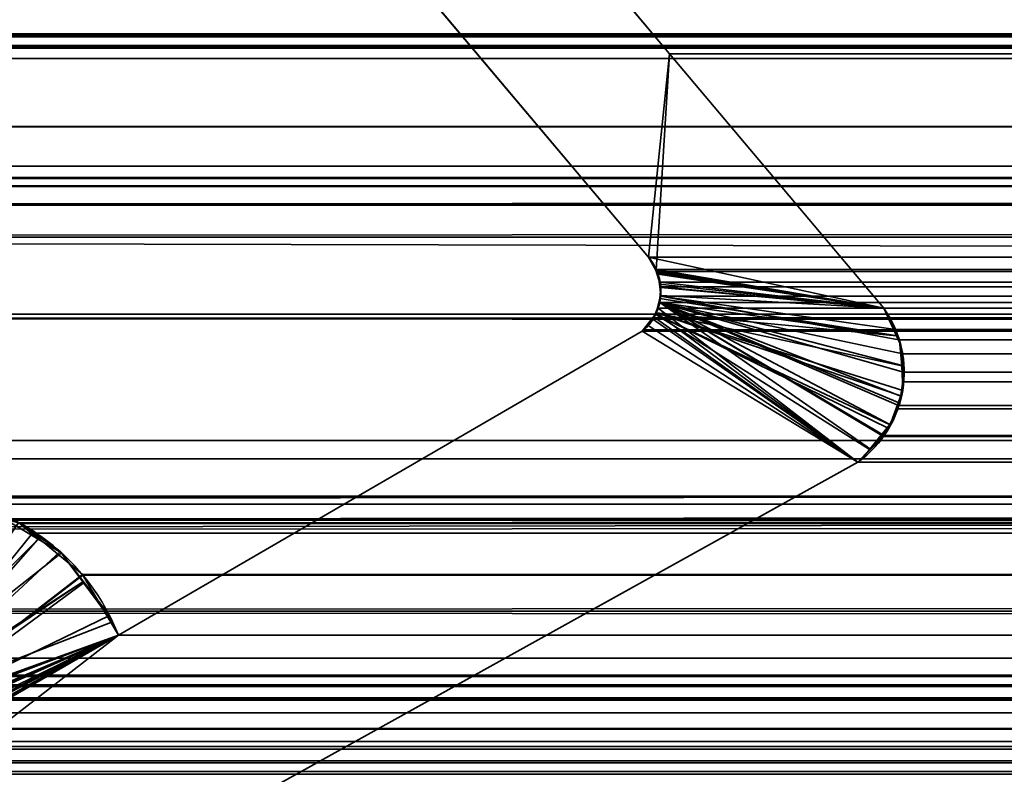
# Model space of a CAD drawing. Header units: millimetres. Extents: x -603 to 3703, y -120 to 249.
# Tile 891 of 1056: x 2499.39 to 2503.37, y -1.86 to 1.19. Entities that reach past the tile are written whole.
import ezdxf

# ---------------------------------------------------------------- set-up
doc = ezdxf.new("R2010")
doc.units = ezdxf.units.MM
doc.layers.add('151', color=7, linetype='Continuous', true_color=0xffffff)

# ---------------------------------------------------------------- blocks, each defined once
blk = doc.blocks.new('UG_SURFACE_003')
at = {"layer": '151', "color": 252, "linetype": 'Continuous', "lineweight": 35}
for points in [[(3702.5001, -30, 2213.0001), (3702.5001, 229.8, 2213.0001), (2297.4999, 229.8, 2213.0001), (2297.4999, -30, 2213.0001)], [(2447.5, -30, 2063), (2447.5, 229.8, 2063), (3552.5, 229.8, 2063), (3552.5, -30, 2063)]]:
    blk.add_3dface(points, dxfattribs=at)
blk = doc.blocks.new('UG_SURFACE_161')
at = {"layer": '151', "color": 43, "linetype": 'Continuous', "lineweight": 35}
for points in [[(2490.9999, 0, 2017), (2490.9999, -49, 2017), (3509.0001, -49, 2017), (3509.0001, 0, 2017)], [(2490.9999, 0, 2), (2530, 0, 951.5), (2556, 0, 948)], [(2556, 0, 948), (2582, 0, 951.5), (3509.0001, 0, 2), (2490.9999, 0, 2)], [(2490.9999, 0, 2), (2490.9999, 0, 2017), (2530, 0, 1186.5), (2530, 0, 951.5)], [(2490.9999, 0, 2017), (2556, 0, 1190.0001), (2530, 0, 1186.5)], [(2582, 0, 1186.5), (2556, 0, 1190.0001), (2490.9999, 0, 2017), (3509.0001, 0, 2017)], [(2490.9999, 0, 2), (3509.0001, 0, 2), (3509.0001, -2), (2490.9999, -2)]]:
    blk.add_3dface(points, dxfattribs=at)
blk = doc.blocks.new('UG_SURFACE_223')
at = {"layer": '151', "color": 7, "linetype": 'Continuous', "lineweight": 35}
for points in [[(2501.4627, 1.7131, -7), (2502.0151, 1.0529, -7), (2501.9312, 0.2303, -7), (2500.9928, 1.345, -7)], [(2502.0151, 1.0529, 2006.485), (2501.4627, 1.7131, 2007.0372), (2500.9928, 1.345, 2007.5073), (2501.9312, 0.2303, 2006.5689)], [(2501.4627, 1.7131, 2007.0372), (2502.0151, 1.0529, 2006.485), (2502.0151, 1.0529, -7), (2501.4627, 1.7131, -7)], [(2500.9928, 1.345, -7), (2501.9312, 0.2303, -7), (2501.9312, 0.2303, 2006.5689), (2500.9928, 1.345, 2007.5073)], [(2502.0151, 1.0529, -7), (2502.8808, 0.025, -7), (2501.9312, 0.2303, -7)], [(2502.0151, 1.0529, 2006.485), (2501.9312, 0.2303, 2006.5689), (2501.9615, 0.1785, 2006.5384)], [(2501.9615, 0.1785, 2006.5384), (2501.9677, 0.1679, 2006.5322), (2502.8808, 0.025, 2005.6193), (2502.0151, 1.0529, 2006.485)], [(2502.0151, 1.0529, 2006.485), (2502.8808, 0.025, 2005.6193), (2502.8808, 0.025, -7), (2502.0151, 1.0529, -7)], [(2501.9603, 0.1786, -7), (2501.9312, 0.2303, -7), (2502.8808, 0.025, -7)], [(2501.9312, 0.2303, -7), (2501.9603, 0.1786, -7), (2501.9615, 0.1785, 2006.5384)], [(2501.9615, 0.1785, 2006.5384), (2501.9312, 0.2303, 2006.5689), (2501.9312, 0.2303, -7)], [(2502.8808, 0.025, -7), (2501.9701, 0.1617, -7), (2501.9603, 0.1786, -7)], [(2501.9603, 0.1786, -7), (2501.9701, 0.1617, -7), (2501.9779, 0.1211, 2006.5222)], [(2501.9779, 0.1211, 2006.5222), (2501.9677, 0.1679, 2006.5322), (2501.9603, 0.1786, -7)], [(2501.9677, 0.1679, 2006.5322), (2501.9615, 0.1785, 2006.5384), (2501.9603, 0.1786, -7)], [(2501.9677, 0.1679, 2006.5322), (2501.9779, 0.1211, 2006.5222), (2501.9805, 0.1078, 2006.5193), (2502.8808, 0.025, 2005.6193)], [(2501.9748, 0.1212, -7), (2501.9701, 0.1617, -7), (2502.8808, 0.025, -7)], [(2501.9701, 0.1617, -7), (2501.9748, 0.1212, -7), (2501.9779, 0.1211, 2006.5222)], [(2502.8808, 0.025, -7), (2501.9803, 0.0754, -7), (2501.9748, 0.1212, -7)], [(2501.9805, 0.1078, 2006.5193), (2501.9748, 0.1212, -7), (2501.9803, 0.0754, -7)], [(2501.9805, 0.1078, 2006.5193), (2501.9779, 0.1211, 2006.5222), (2501.9748, 0.1212, -7)], [(2502.9356, -0.087, 2005.5645), (2502.8808, 0.025, 2005.6193), (2501.9805, 0.1078, 2006.5193), (2501.9772, 0.0633, 2006.5227)], [(2501.9803, 0.0754, -7), (2501.9772, 0.0633, 2006.5227), (2501.9805, 0.1078, 2006.5193)], [(2502.7764, -0.597, 2005.7235), (2502.8267, -0.545, 2005.6732), (2501.976, 0.0471, 2006.5241), (2501.9608, 0.0075, 2006.5393)], [(2501.9612, 0.0065, -7), (2501.9608, 0.0075, 2006.5393), (2501.976, 0.0471, 2006.5241)], [(2502.9325, -0.0872, -7), (2501.9612, 0.0065, -7), (2501.977, 0.0636, -7)], [(2501.976, 0.0471, 2006.5241), (2501.977, 0.0636, -7), (2501.9612, 0.0065, -7)], [(2501.976, 0.0471, 2006.5241), (2501.9772, 0.0633, 2006.5227), (2501.977, 0.0636, -7)], [(2501.9772, 0.0633, 2006.5227), (2501.976, 0.0471, 2006.5241), (2502.9356, -0.087, 2005.5645)], [(2501.976, 0.0471, 2006.5241), (2502.8267, -0.545, 2005.6732), (2502.8892, -0.4805, 2005.6109), (2502.9056, -0.445, 2005.5945)], [(2501.976, 0.0471, 2006.5241), (2502.9602, -0.2088, 2005.5399), (2502.9449, -0.106, 2005.5552), (2502.9356, -0.087, 2005.5645)], [(2501.976, 0.0471, 2006.5241), (2502.9457, -0.3584, 2005.5544), (2502.9495, -0.3303, 2005.5504)], [(2502.9056, -0.445, 2005.5945), (2502.9457, -0.3584, 2005.5544), (2501.976, 0.0471, 2006.5241)], [(2502.9495, -0.3303, 2005.5504), (2502.9635, -0.2303, 2005.5366), (2502.9602, -0.2088, 2005.5399), (2501.976, 0.0471, 2006.5241)], [(2501.977, 0.0636, -7), (2501.9803, 0.0754, -7), (2502.8808, 0.025, -7), (2502.9325, -0.0872, -7)], [(2501.9803, 0.0754, -7), (2501.977, 0.0636, -7), (2501.9772, 0.0633, 2006.5227)], [(2502.8236, -0.5457, -7), (2502.7764, -0.597, -7), (2501.9259, -0.0428, -7), (2501.9596, 0.0001, -7)], [(2501.9596, 0.0001, -7), (2501.9259, -0.0428, -7), (2501.9276, -0.0425, 2006.5725)], [(2501.9596, 0.0001, -7), (2501.9276, -0.0425, 2006.5725), (2501.9531, -0.012, 2006.547)], [(2501.9608, 0.0075, 2006.5393), (2501.9531, -0.012, 2006.547), (2502.7764, -0.597, 2005.7235)], [(2501.9531, -0.012, 2006.547), (2501.9608, 0.0075, 2006.5393), (2501.9612, 0.0065, -7)], [(2501.9531, -0.012, 2006.547), (2501.9612, 0.0065, -7), (2501.9596, 0.0001, -7)], [(2501.9596, 0.0001, -7), (2501.9612, 0.0065, -7), (2502.9492, -0.3298, -7), (2502.9063, -0.4471, -7)], [(2501.9596, 0.0001, -7), (2502.9013, -0.4612, -7), (2502.8236, -0.5457, -7)], [(2502.9063, -0.4471, -7), (2502.9013, -0.4612, -7), (2501.9596, 0.0001, -7)], [(2501.9612, 0.0065, -7), (2502.9325, -0.0872, -7), (2502.9502, -0.1253, -7), (2502.9533, -0.2084, -7)], [(2501.9612, 0.0065, -7), (2502.9573, -0.3076, -7), (2502.9492, -0.3298, -7)], [(2502.9533, -0.2084, -7), (2502.9573, -0.3076, -7), (2501.9612, 0.0065, -7)], [(2502.8808, 0.025, -7), (2502.8808, 0.025, 2005.6193), (2502.9356, -0.087, 2005.5645)], [(2502.9356, -0.087, 2005.5645), (2502.9325, -0.0872, -7), (2502.8808, 0.025, -7)], [(2502.7764, -0.597, 2005.7235), (2501.9531, -0.012, 2006.547), (2501.9276, -0.0425, 2006.5725), (2501.9057, -0.0688, 2006.5944)], [(2502.7764, -0.597, -7), (2495.3995, -4.6975, -7), (2499.7902, -1.2961, -7), (2501.9057, -0.0688, -7)], [(2501.9057, -0.0688, 2006.5944), (2499.7902, -1.2961, 2008.7097), (2495.3995, -4.6975, 2013.1006), (2502.7764, -0.597, 2005.7235)], [(2501.9057, -0.0688, -7), (2499.7902, -1.2961, -7), (2499.7902, -1.2961, 2008.7097), (2501.9057, -0.0688, 2006.5944)], [(2501.9057, -0.0688, -7), (2501.9057, -0.0688, 2006.5944), (2501.9276, -0.0425, 2006.5725)], [(2501.9276, -0.0425, 2006.5725), (2501.9259, -0.0428, -7), (2501.9057, -0.0688, -7)], [(2502.7764, -0.597, -7), (2501.9057, -0.0688, -7), (2501.9259, -0.0428, -7)], [(2502.9325, -0.0872, -7), (2502.9356, -0.087, 2005.5645), (2502.9449, -0.106, 2005.5552)], [(2502.9449, -0.106, 2005.5552), (2502.9502, -0.1253, -7), (2502.9325, -0.0872, -7)], [(2502.9449, -0.106, 2005.5552), (2502.9533, -0.2084, -7), (2502.9502, -0.1253, -7)], [(2502.9449, -0.106, 2005.5552), (2502.9602, -0.2088, 2005.5399), (2502.9533, -0.2084, -7)], [(2502.9635, -0.2303, 2005.5366), (2502.9492, -0.3298, -7), (2502.9573, -0.3076, -7)], [(2502.9635, -0.2303, 2005.5366), (2502.9495, -0.3303, 2005.5504), (2502.9492, -0.3298, -7)], [(2502.9573, -0.3076, -7), (2502.9533, -0.2084, -7), (2502.9602, -0.2088, 2005.5399)], [(2502.9573, -0.3076, -7), (2502.9602, -0.2088, 2005.5399), (2502.9635, -0.2303, 2005.5366)], [(2502.9063, -0.4471, -7), (2502.9492, -0.3298, -7), (2502.9495, -0.3303, 2005.5504)], [(2502.9495, -0.3303, 2005.5504), (2502.9457, -0.3584, 2005.5544), (2502.9063, -0.4471, -7)], [(2502.9457, -0.3584, 2005.5544), (2502.9056, -0.445, 2005.5945), (2502.9063, -0.4471, -7)], [(2502.8236, -0.5457, -7), (2502.9013, -0.4612, -7), (2502.9056, -0.445, 2005.5945)], [(2502.9056, -0.445, 2005.5945), (2502.8892, -0.4805, 2005.6109), (2502.8236, -0.5457, -7)], [(2502.9013, -0.4612, -7), (2502.9063, -0.4471, -7), (2502.9056, -0.445, 2005.5945)], [(2502.8892, -0.4805, 2005.6109), (2502.8267, -0.545, 2005.6732), (2502.8236, -0.5457, -7)], [(2502.7764, -0.597, -7), (2502.8236, -0.5457, -7), (2502.8267, -0.545, 2005.6732)], [(2502.8267, -0.545, 2005.6732), (2502.7764, -0.597, 2005.7235), (2502.7764, -0.597, -7)], [(2502.7764, -0.597, 2005.7235), (2495.3995, -4.6975, 2013.1006), (2495.3995, -4.6975, -7), (2502.7764, -0.597, -7)], [(2499.29, -0.8036, -7), (2499.4669, -0.9082, -7), (2498.8627, -1.508, -7)], [(2499.3875, -0.8407, 2009.1126), (2499.4669, -0.9082, -7), (2499.29, -0.8036, -7)], [(2498.898, -1.5535, 2009.6018), (2499.4726, -0.9008, 2009.0272), (2499.3875, -0.8407, 2009.1126)], [(2499.3875, -0.8407, 2009.1126), (2499.4726, -0.9008, 2009.0272), (2499.4669, -0.9082, -7)], [(2498.8651, -1.5112, -7), (2498.8627, -1.508, -7), (2499.4669, -0.9082, -7), (2499.5604, -0.9635, -7)], [(2499.5553, -0.9589, 2008.9447), (2499.4726, -0.9008, 2009.0272), (2498.898, -1.5535, 2009.6018), (2498.9021, -1.5635, 2009.598)], [(2499.5604, -0.9635, -7), (2499.4669, -0.9082, -7), (2499.4726, -0.9008, 2009.0272)], [(2499.5604, -0.9635, -7), (2499.4726, -0.9008, 2009.0272), (2499.5553, -0.9589, 2008.9447)], [(2499.5604, -0.9635, -7), (2499.6469, -1.0803, -7), (2498.9014, -1.5638, -7), (2498.8651, -1.5112, -7)], [(2499.6517, -1.0837, 2008.8484), (2499.5553, -0.9589, 2008.9447), (2498.9021, -1.5635, 2009.598), (2498.9238, -1.6191, 2009.5763)], [(2499.5553, -0.9589, 2008.9447), (2499.6469, -1.0803, -7), (2499.5604, -0.9635, -7)], [(2499.5553, -0.9589, 2008.9447), (2499.6517, -1.0837, 2008.8484), (2499.6469, -1.0803, -7)], [(2499.6469, -1.0803, -7), (2498.9095, -1.5754, -7), (2498.9014, -1.5638, -7)], [(2499.6469, -1.0803, -7), (2499.7668, -1.2421, -7), (2498.9095, -1.5754, -7)], [(2498.9238, -1.6191, 2009.5763), (2499.7544, -1.217, 2008.7454), (2499.6517, -1.0837, 2008.8484)], [(2499.7668, -1.2421, -7), (2499.6469, -1.0803, -7), (2499.6517, -1.0837, 2008.8484)], [(2499.7668, -1.2421, -7), (2499.6517, -1.0837, 2008.8484), (2499.7544, -1.217, 2008.7454)], [(2499.7902, -1.2961, 2008.7097), (2499.7544, -1.217, 2008.7454), (2498.9238, -1.6191, 2009.5763), (2498.924, -1.622, 2009.5761)], [(2499.7544, -1.217, 2008.7454), (2499.7902, -1.2961, -7), (2499.7668, -1.2421, -7)], [(2499.7544, -1.217, 2008.7454), (2499.7902, -1.2961, 2008.7097), (2499.7902, -1.2961, -7)], [(2498.9197, -1.623, -7), (2498.9095, -1.5754, -7), (2499.7668, -1.2421, -7), (2499.7902, -1.2961, -7)], [(2498.8174, -1.8586, -7), (2498.8632, -1.8237, -7), (2499.7902, -1.2961, -7), (2495.3995, -4.6975, -7)], [(2495.3995, -4.6975, 2013.1006), (2499.7902, -1.2961, 2008.7097), (2498.8174, -1.8586, 2009.6824)], [(2498.8682, -1.813, 2009.6316), (2498.8174, -1.8586, 2009.6824), (2499.7902, -1.2961, 2008.7097)], [(2499.7902, -1.2961, -7), (2498.8632, -1.8237, -7), (2498.8685, -1.8157, -7)], [(2499.7902, -1.2961, 2008.7097), (2498.8861, -1.7971, 2009.614), (2498.8682, -1.813, 2009.6316)], [(2498.8685, -1.8157, -7), (2498.9028, -1.763, -7), (2499.7902, -1.2961, -7)], [(2498.9045, -1.7635, 2009.5956), (2498.8861, -1.7971, 2009.614), (2499.7902, -1.2961, 2008.7097)], [(2498.9028, -1.763, -7), (2498.9142, -1.7456, -7), (2499.7902, -1.2961, -7)], [(2499.7902, -1.2961, 2008.7097), (2498.9142, -1.7456, 2009.5859), (2498.9045, -1.7635, 2009.5956)], [(2499.7902, -1.2961, -7), (2498.9142, -1.7456, -7), (2498.9257, -1.6816, -7), (2498.9288, -1.6645, -7)], [(2499.7902, -1.2961, 2008.7097), (2498.9283, -1.6826, 2009.5718), (2498.9142, -1.7456, 2009.5859)], [(2499.7902, -1.2961, -7), (2498.9288, -1.6645, -7), (2498.9197, -1.623, -7)], [(2498.924, -1.622, 2009.5761), (2498.9283, -1.6821, 2009.5718), (2498.9283, -1.6826, 2009.5718), (2499.7902, -1.2961, 2008.7097)]]:
    blk.add_3dface(points, dxfattribs=at)
blk = doc.blocks.new('UG_SURFACE_224')
at = {"layer": '151', "color": 7, "linetype": 'Continuous', "lineweight": 35}
for points in [[(3511.6694, 1.0733, 2020.1695), (2488.3251, 2.6459, 2020.175), (2488.239, 0.3112, 2020.261)], [(3511.6694, 1.0733, 2020.1695), (3511.6749, 2.6459, 2020.175), (2488.3251, 2.6459, 2020.175)], [(2492.5785, 1.7573, 2015.9214), (3507.4215, 1.7573, 2015.9214), (3506.7754, 1.0746, 2015.2755), (2493.2246, 1.0746, 2015.2755)], [(2501.9312, 0.2303, 2006.5689), (2500.9928, 1.345, 2007.5073), (2501.4627, 1.7131, 2007.0372), (2502.0151, 1.0529, 2006.485)], [(3498.5373, 1.7131, 2007.0372), (3497.9849, 1.0529, 2006.485), (2502.0151, 1.0529, 2006.485), (2501.4627, 1.7131, 2007.0372)], [(2500.9928, 1.345, 2007.5073), (2501.9312, 0.2303, 2006.5689), (3498.0688, 0.2303, 2006.5689), (3499.0072, 1.345, 2007.5073)], [(3508.0514, 1.1329, 2016.5515), (3509.5084, 0.5991, 2018.0085), (2490.4916, 0.5991, 2018.0085), (2491.9486, 1.1329, 2016.5515)], [(3508.0514, 1.1329, 2016.5515), (2491.9486, 1.1329, 2016.5515), (2491.9968, 1.1297, 2016.5033)], [(3508.0011, 1.1363, 2016.5012), (2491.9968, 1.1297, 2016.5033), (2492.0607, 1.1255, 2016.4394)], [(3508.0011, 1.1363, 2016.5012), (3508.003, 1.1361, 2016.5031), (2491.9968, 1.1297, 2016.5033)], [(2491.9968, 1.1297, 2016.5033), (3508.003, 1.1361, 2016.5031), (3508.0514, 1.1329, 2016.5515)], [(2492.0607, 1.1255, 2016.4394), (3507.9315, 1.1144, 2016.4313), (3508.0011, 1.1363, 2016.5012)], [(2492.0607, 1.1255, 2016.4394), (2492.0692, 1.1208, 2016.4309), (3507.9315, 1.1144, 2016.4313)], [(3507.8826, 1.0991, 2016.3825), (2492.0692, 1.1208, 2016.4309), (2492.1334, 1.0854, 2016.3665)], [(3507.8826, 1.0991, 2016.3825), (3507.9315, 1.1144, 2016.4313), (2492.0692, 1.1208, 2016.4309)], [(2492.1334, 1.0854, 2016.3665), (3507.8673, 1.0844, 2016.3674), (3507.8826, 1.0991, 2016.3825)], [(3507.8673, 1.0844, 2016.3674), (2492.1334, 1.0854, 2016.3665), (2492.1434, 1.08, 2016.3567)], [(2492.1434, 1.08, 2016.3567), (3507.8144, 1.0331, 2016.3143), (3507.8673, 1.0844, 2016.3674)], [(2492.1434, 1.08, 2016.3567), (2492.1856, 1.0331, 2016.3143), (3507.8144, 1.0331, 2016.3143)], [(2493.5248, 0.7572, 2014.9751), (2493.2246, 1.0746, 2015.2755), (3506.7754, 1.0746, 2015.2755)], [(2493.5248, 0.7572, 2014.9751), (3506.7754, 1.0746, 2015.2755), (3506.4752, 0.7572, 2014.9751)], [(2488.239, 0.3112, 2020.261), (3511.7145, 0.3101, 2020.2143), (3511.6694, 1.0733, 2020.1695)], [(2502.0151, 1.0529, 2006.485), (2502.8808, 0.025, 2005.6193), (2501.9624, 0.1807, 2006.5374), (2501.9312, 0.2303, 2006.5689)], [(3497.9849, 1.0529, 2006.485), (3497.1192, 0.025, 2005.6193), (2502.8808, 0.025, 2005.6193), (2502.0151, 1.0529, 2006.485)], [(3507.8144, 1.0331, 2016.3143), (2492.1856, 1.0331, 2016.3143), (2492.8894, 0.4432, 2015.6107)], [(2492.8894, 0.4432, 2015.6107), (3507.1428, 0.3426, 2015.6429), (3507.8144, 1.0331, 2016.3143)], [(3506.4752, 0.7572, 2014.9751), (3505.0907, -0.0163, 2013.5906), (2494.9093, -0.0163, 2013.5906), (2493.5248, 0.7572, 2014.9751)], [(2490.077, 0.516, 2018.4231), (3509.5084, 0.5991, 2018.0085), (3509.8991, 0.5179, 2018.3992)], [(2490.077, 0.516, 2018.4231), (2490.4916, 0.5991, 2018.0085), (3509.5084, 0.5991, 2018.0085)], [(2489.2697, -0.872, 2019.2304), (3510.6926, 0.5499, 2019.1925), (3510.6869, -0.4242, 2019.187)], [(2489.2697, -0.872, 2019.2304), (2489.3074, 0.5499, 2019.1925), (3510.6926, 0.5499, 2019.1925)], [(2489.3124, 0.5521, 2019.1877), (3510.6876, 0.5521, 2019.1877), (3510.6926, 0.5499, 2019.1925), (2489.3074, 0.5499, 2019.1925)], [(3510.6852, 0.5531, 2019.1853), (2489.3124, 0.5521, 2019.1877), (2489.3148, 0.5531, 2019.1853)], [(3510.6852, 0.5531, 2019.1853), (3510.6876, 0.5521, 2019.1877), (2489.3124, 0.5521, 2019.1877)], [(2489.3148, 0.5531, 2019.1853), (2489.3208, 0.5528, 2019.1793), (3510.6792, 0.5528, 2019.1793)], [(3510.6792, 0.5528, 2019.1793), (3510.6852, 0.5531, 2019.1853), (2489.3148, 0.5531, 2019.1853)], [(2489.3208, 0.5528, 2019.1793), (2489.3408, 0.5518, 2019.1593), (3510.6595, 0.5519, 2019.1593)], [(3510.6595, 0.5519, 2019.1593), (3510.6792, 0.5528, 2019.1793), (2489.3208, 0.5528, 2019.1793)], [(3510.607, 0.5496, 2019.1071), (3510.6595, 0.5519, 2019.1593), (2489.3408, 0.5518, 2019.1593)], [(2489.3408, 0.5518, 2019.1593), (2489.3932, 0.5493, 2019.1069), (3510.607, 0.5496, 2019.1071)], [(3509.9823, 0.5216, 2018.4824), (3510.607, 0.5496, 2019.1071), (2489.3932, 0.5493, 2019.1069)], [(2489.3932, 0.5493, 2019.1069), (2490.0184, 0.5189, 2018.4815), (3509.9823, 0.5216, 2018.4824)], [(3509.8991, 0.5179, 2018.3992), (3509.9823, 0.5216, 2018.4824), (2490.0184, 0.5189, 2018.4815)], [(3509.8991, 0.5179, 2018.3992), (2490.0184, 0.5189, 2018.4815), (2490.077, 0.516, 2018.4231)], [(3506.8426, 0.0339, 2015.3425), (2492.8894, 0.4432, 2015.6107), (2494.3078, -0.7461, 2014.1921)], [(3506.8426, 0.0339, 2015.3425), (3507.1428, 0.3426, 2015.6429), (2492.8894, 0.4432, 2015.6107)], [(3511.8573, -2.122, 2020.3571), (2488.239, 0.3112, 2020.261), (2488.1506, -2.0889, 2020.3493)], [(3511.8573, -2.122, 2020.3571), (3511.7145, 0.3101, 2020.2143), (2488.239, 0.3112, 2020.261)], [(3498.0376, 0.1807, 2006.5374), (2501.9312, 0.2303, 2006.5689), (2501.9624, 0.1807, 2006.5374)], [(3498.0376, 0.1807, 2006.5374), (3498.0688, 0.2303, 2006.5689), (2501.9312, 0.2303, 2006.5689)], [(2501.965, 0.1723, 2006.5351), (2501.9624, 0.1807, 2006.5374), (2502.8808, 0.025, 2005.6193)], [(2501.9624, 0.1807, 2006.5374), (3498.035, 0.1723, 2006.5351), (3498.0376, 0.1807, 2006.5374)], [(2501.9624, 0.1807, 2006.5374), (2501.965, 0.1723, 2006.5351), (3498.035, 0.1723, 2006.5351)], [(2502.8808, 0.025, 2005.6193), (2501.9782, 0.1294, 2006.5219), (2501.965, 0.1723, 2006.5351)], [(3498.0218, 0.1294, 2006.5219), (2501.965, 0.1723, 2006.5351), (2501.9782, 0.1294, 2006.5219)], [(3498.0218, 0.1294, 2006.5219), (3498.035, 0.1723, 2006.5351), (2501.965, 0.1723, 2006.5351)], [(2501.9789, 0.1112, 2006.5212), (2501.9782, 0.1294, 2006.5219), (2502.8808, 0.025, 2005.6193)], [(2501.9782, 0.1294, 2006.5219), (3498.0211, 0.1112, 2006.5212), (3498.0218, 0.1294, 2006.5219)], [(2501.9782, 0.1294, 2006.5219), (2501.9789, 0.1112, 2006.5212), (3498.0211, 0.1112, 2006.5212)], [(2501.9801, 0.0733, 2006.5198), (2501.9789, 0.1112, 2006.5212), (2502.8808, 0.025, 2005.6193), (2502.9287, -0.0611, 2005.5711)], [(3498.0199, 0.0733, 2006.5198), (2501.9789, 0.1112, 2006.5212), (2501.9801, 0.0733, 2006.5198)], [(3498.0199, 0.0733, 2006.5198), (3498.0211, 0.1112, 2006.5212), (2501.9789, 0.1112, 2006.5212)], [(2502.8791, -0.4936, 2005.621), (2502.7764, -0.597, 2005.7235), (2501.9696, 0.0245, 2006.5303), (2501.9746, 0.047, 2006.5255)], [(3498.0304, 0.0245, 2006.5303), (2501.9746, 0.047, 2006.5255), (2501.9696, 0.0245, 2006.5303)], [(2501.9746, 0.047, 2006.5255), (2501.9801, 0.0733, 2006.5198), (2502.9411, -0.1038, 2005.559), (2502.9573, -0.1601, 2005.5425)], [(2501.9801, 0.0733, 2006.5198), (2501.9746, 0.047, 2006.5255), (3498.0254, 0.047, 2006.5255)], [(2501.9746, 0.047, 2006.5255), (2502.9409, -0.3689, 2005.559), (2502.9383, -0.3818, 2005.5618), (2502.8827, -0.4899, 2005.6174)], [(2502.9573, -0.1601, 2005.5425), (2502.9602, -0.2344, 2005.5399), (2501.9746, 0.047, 2006.5255)], [(2502.8827, -0.4899, 2005.6174), (2502.8791, -0.4936, 2005.621), (2501.9746, 0.047, 2006.5255)], [(2502.9602, -0.2344, 2005.5399), (2502.9616, -0.2735, 2005.5385), (2502.9409, -0.3689, 2005.559), (2501.9746, 0.047, 2006.5255)], [(3498.0304, 0.0245, 2006.5303), (3498.0254, 0.047, 2006.5255), (2501.9746, 0.047, 2006.5255)], [(2502.9287, -0.0611, 2005.5711), (2502.9411, -0.1038, 2005.559), (2501.9801, 0.0733, 2006.5198)], [(2501.9801, 0.0733, 2006.5198), (3498.0254, 0.047, 2006.5255), (3498.0199, 0.0733, 2006.5198)], [(3506.8426, 0.0339, 2015.3425), (2494.3078, -0.7461, 2014.1921), (2494.6098, -0.8298, 2013.8903)], [(2494.6098, -0.8298, 2013.8903), (3505.3685, -0.7656, 2013.8683), (3506.8426, 0.0339, 2015.3425)], [(2501.9481, -0.0203, 2006.552), (2501.9507, -0.0149, 2006.5494), (2501.9696, 0.0245, 2006.5303), (2502.7764, -0.597, 2005.7235)], [(2501.9696, 0.0245, 2006.5303), (2501.9507, -0.0149, 2006.5494), (3498.0493, -0.0149, 2006.5494)], [(2501.9696, 0.0245, 2006.5303), (3498.0493, -0.0149, 2006.5494), (3498.0304, 0.0245, 2006.5303)], [(2502.9287, -0.0611, 2005.5711), (2502.8808, 0.025, 2005.6193), (3497.1192, 0.025, 2005.6193)], [(2502.9287, -0.0611, 2005.5711), (3497.1192, 0.025, 2005.6193), (3497.0644, -0.0787, 2005.5642)], [(2494.9093, -0.0163, 2013.5906), (3505.0907, -0.0163, 2013.5906), (3504.2081, -0.5094, 2012.7079)], [(2495.7919, -0.5094, 2012.7079), (2494.9093, -0.0163, 2013.5906), (3504.2081, -0.5094, 2012.7079)], [(2501.9057, -0.0688, 2006.5944), (2501.9114, -0.0623, 2006.5887), (2501.9481, -0.0203, 2006.552), (2502.7764, -0.597, 2005.7235)], [(2501.9481, -0.0203, 2006.552), (2501.9114, -0.0623, 2006.5887), (3498.0886, -0.0623, 2006.5887)], [(3498.0519, -0.0203, 2006.552), (2501.9507, -0.0149, 2006.5494), (2501.9481, -0.0203, 2006.552)], [(2501.9481, -0.0203, 2006.552), (3498.0886, -0.0623, 2006.5887), (3498.0519, -0.0203, 2006.552)], [(3498.0519, -0.0203, 2006.552), (3498.0493, -0.0149, 2006.5494), (2501.9507, -0.0149, 2006.5494)], [(2502.7764, -0.597, 2005.7235), (2495.3995, -4.6975, 2013.1006), (2499.7902, -1.2961, 2008.7097), (2501.9057, -0.0688, 2006.5944)], [(2501.9057, -0.0688, 2006.5944), (2499.7902, -1.2961, 2008.7097), (3500.2098, -1.2961, 2008.7097), (3498.0943, -0.0688, 2006.5944)], [(2501.9057, -0.0688, 2006.5944), (3498.0943, -0.0688, 2006.5944), (3498.0886, -0.0623, 2006.5887), (2501.9114, -0.0623, 2006.5887)], [(3497.0644, -0.0787, 2005.5642), (2502.9411, -0.1038, 2005.559), (2502.9287, -0.0611, 2005.5711)], [(3497.0644, -0.0787, 2005.5642), (3497.0589, -0.1034, 2005.559), (2502.9411, -0.1038, 2005.559)], [(2502.9573, -0.1601, 2005.5425), (2502.9411, -0.1038, 2005.559), (3497.0589, -0.1034, 2005.559)], [(2502.9573, -0.1601, 2005.5425), (3497.0589, -0.1034, 2005.559), (3497.0376, -0.2035, 2005.5375)], [(3497.0376, -0.2035, 2005.5375), (2502.9602, -0.2344, 2005.5399), (2502.9573, -0.1601, 2005.5425)], [(3497.0376, -0.2035, 2005.5375), (3497.0393, -0.2337, 2005.5394), (2502.9602, -0.2344, 2005.5399)], [(2502.9616, -0.2735, 2005.5385), (2502.9602, -0.2344, 2005.5399), (3497.0393, -0.2337, 2005.5394)], [(2502.9616, -0.2735, 2005.5385), (3497.0393, -0.2337, 2005.5394), (3497.0443, -0.3168, 2005.5444)], [(3497.0443, -0.3168, 2005.5444), (2502.9409, -0.3689, 2005.559), (2502.9616, -0.2735, 2005.5385)], [(3497.0443, -0.3168, 2005.5444), (3497.0603, -0.3677, 2005.5602), (2502.9409, -0.3689, 2005.559)], [(2502.8827, -0.4899, 2005.6174), (3497.0603, -0.3677, 2005.5602), (3497.0751, -0.4152, 2005.5752)], [(2502.8827, -0.4899, 2005.6174), (2502.9383, -0.3818, 2005.5618), (3497.0603, -0.3677, 2005.5602)], [(2502.9383, -0.3818, 2005.5618), (2502.9409, -0.3689, 2005.559), (3497.0603, -0.3677, 2005.5602)], [(3510.6869, -0.4242, 2019.187), (2489.1946, -1.1994, 2019.3052), (2489.2697, -0.872, 2019.2304)], [(3510.6869, -0.4242, 2019.187), (3510.7999, -1.207, 2019.2997), (2489.1946, -1.1994, 2019.3052)], [(3497.0751, -0.4152, 2005.5752), (2502.8791, -0.4936, 2005.621), (2502.8827, -0.4899, 2005.6174)], [(3497.0751, -0.4152, 2005.5752), (3497.123, -0.4907, 2005.6231), (2502.8791, -0.4936, 2005.621)], [(3504.2081, -0.5094, 2012.7079), (3503.191, -0.5838, 2011.6911), (2496.809, -0.5838, 2011.6911), (2495.7919, -0.5094, 2012.7079)], [(3497.1459, -0.5265, 2005.646), (2502.7764, -0.597, 2005.7235), (2502.8791, -0.4936, 2005.621)], [(2502.8791, -0.4936, 2005.621), (3497.123, -0.4907, 2005.6231), (3497.1459, -0.5265, 2005.646)], [(3497.1459, -0.5265, 2005.646), (3497.2236, -0.597, 2005.7235), (2502.7764, -0.597, 2005.7235)], [(2496.809, -0.5838, 2011.6911), (3503.191, -0.5838, 2011.6911), (3501.1125, -0.7357, 2009.6123), (2498.8875, -0.7357, 2009.6123)], [(3497.2236, -0.597, 2005.7235), (3504.6005, -4.6975, 2013.1006), (2495.3995, -4.6975, 2013.1006), (2502.7764, -0.597, 2005.7235)], [(2499.0184, -0.7343, 2009.4814), (2498.8875, -0.7357, 2009.6123), (3501.1125, -0.7357, 2009.6123)], [(2499.0184, -0.7343, 2009.4814), (3501.1125, -0.7357, 2009.6123), (3500.8707, -0.7732, 2009.3706)], [(3500.8707, -0.7732, 2009.3706), (2499.1286, -0.7667, 2009.3715), (2499.0184, -0.7343, 2009.4814)], [(3504.4417, -1.2682, 2012.9418), (3505.3685, -0.7656, 2013.8683), (2494.6098, -0.8298, 2013.8903)], [(2499.1286, -0.7667, 2009.3715), (3500.8707, -0.7732, 2009.3706), (3500.6986, -0.7998, 2009.1984)], [(3500.6986, -0.7998, 2009.1984), (2499.3875, -0.8429, 2009.1124), (2499.1286, -0.7667, 2009.3715)], [(2494.6098, -0.8298, 2013.8903), (2496.6304, -1.3901, 2011.8697), (3503.3801, -1.3307, 2011.8802)], [(3503.3801, -1.3307, 2011.8802), (3504.4417, -1.2682, 2012.9418), (2494.6098, -0.8298, 2013.8903)], [(3500.6986, -0.7998, 2009.1984), (3500.6156, -0.854, 2009.1157), (2499.3875, -0.8429, 2009.1124)], [(2499.3875, -0.8429, 2009.1124), (2499.3958, -0.8454, 2009.104), (2499.4433, -0.8845, 2009.0568), (2498.8995, -1.5558, 2009.6006)], [(2499.3958, -0.8454, 2009.104), (2499.3875, -0.8429, 2009.1124), (3500.6156, -0.854, 2009.1157)], [(2499.3958, -0.8454, 2009.104), (3500.6156, -0.854, 2009.1157), (3500.5579, -0.8918, 2009.058)], [(3500.5579, -0.8918, 2009.058), (2499.4433, -0.8845, 2009.0568), (2499.3958, -0.8454, 2009.104)], [(2498.9216, -1.6106, 2009.5782), (2498.8995, -1.5558, 2009.6006), (2499.4433, -0.8845, 2009.0568), (2499.645, -1.0515, 2008.8551)], [(2499.645, -1.0515, 2008.8551), (2499.4433, -0.8845, 2009.0568), (3500.5579, -0.8918, 2009.058)], [(2499.645, -1.0515, 2008.8551), (3500.5579, -0.8918, 2009.058), (3500.4189, -0.9829, 2008.919)], [(3500.4189, -0.9829, 2008.919), (2499.6467, -1.0545, 2008.8532), (2499.645, -1.0515, 2008.8551)], [(3500.4189, -0.9829, 2008.919), (3500.3579, -1.0631, 2008.858), (2499.6467, -1.0545, 2008.8532)], [(2499.645, -1.0515, 2008.8551), (2499.6467, -1.0545, 2008.8532), (2498.9216, -1.6106, 2009.5782)], [(2499.6467, -1.0545, 2008.8532), (2499.7902, -1.2961, 2008.7097), (2498.9216, -1.6106, 2009.5782)], [(2499.6467, -1.0545, 2008.8532), (3500.3579, -1.0631, 2008.858), (3500.2553, -1.1981, 2008.7554)], [(3500.2553, -1.1981, 2008.7554), (2499.7902, -1.2961, 2008.7097), (2499.6467, -1.0545, 2008.8532)], [(3510.9131, -1.9929, 2019.413), (2488.6754, -3.4655, 2019.8245), (2489.1946, -1.1994, 2019.3052)], [(2489.1946, -1.1994, 2019.3052), (3510.7999, -1.207, 2019.2997), (3510.9131, -1.9929, 2019.413)], [(3500.2553, -1.1981, 2008.7554), (3500.2098, -1.2961, 2008.7097), (2499.7902, -1.2961, 2008.7097)], [(2498.8174, -1.8586, 2009.6824), (2498.8348, -1.8474, 2009.665), (2499.7902, -1.2961, 2008.7097), (2495.3995, -4.6975, 2013.1006)], [(2498.8348, -1.8474, 2009.665), (2498.8723, -1.8123, 2009.6278), (2498.8804, -1.8045, 2009.6197), (2499.7902, -1.2961, 2008.7097)], [(2499.7902, -1.2961, 2008.7097), (2498.8804, -1.8045, 2009.6197), (2498.9073, -1.7574, 2009.5925), (2498.9142, -1.7456, 2009.5859)], [(2499.7902, -1.2961, 2008.7097), (2498.9142, -1.7456, 2009.5859), (2498.9204, -1.7264, 2009.5794)], [(2499.7902, -1.2961, 2008.7097), (2498.9204, -1.7264, 2009.5794), (2498.9283, -1.6767, 2009.5718)], [(2499.7902, -1.2961, 2008.7097), (2498.9288, -1.6734, 2009.5713), (2498.9216, -1.6108, 2009.5782)], [(2498.9216, -1.6108, 2009.5782), (2498.9216, -1.6106, 2009.5782), (2499.7902, -1.2961, 2008.7097)], [(2498.9283, -1.6767, 2009.5718), (2498.9288, -1.6734, 2009.5713), (2499.7902, -1.2961, 2008.7097)], [(3503.3801, -1.3307, 2011.8802), (2496.6304, -1.3901, 2011.8697), (2497.2458, -1.5607, 2011.2543)], [(3503.3801, -1.3307, 2011.8802), (2497.2458, -1.5607, 2011.2543), (2498.7857, -1.4582, 2009.7144)], [(2498.7857, -1.4582, 2009.7144), (3501.2143, -1.4582, 2009.7144), (3503.3801, -1.3307, 2011.8802)], [(2498.7857, -1.4582, 2009.7144), (2498.7929, -1.4627, 2009.7072), (3501.2069, -1.462, 2009.707)], [(3501.2069, -1.462, 2009.707), (3501.2143, -1.4582, 2009.7144), (2498.7857, -1.4582, 2009.7144)], [(3501.1725, -1.4795, 2009.6724), (3501.2069, -1.462, 2009.707), (2498.7929, -1.4627, 2009.7072)], [(3501.1725, -1.4795, 2009.6724), (2498.7929, -1.4627, 2009.7072), (2498.8482, -1.4972, 2009.6517)], [(2498.8482, -1.4972, 2009.6517), (3501.1523, -1.4983, 2009.6524), (3501.1725, -1.4795, 2009.6724)], [(3501.116, -1.5323, 2009.6159), (2498.8482, -1.4972, 2009.6517), (2498.8577, -1.5032, 2009.6421)], [(3501.116, -1.5323, 2009.6159), (3501.1523, -1.4983, 2009.6524), (2498.8482, -1.4972, 2009.6517)], [(2498.8577, -1.5032, 2009.6421), (3501.1065, -1.5495, 2009.6066), (3501.116, -1.5323, 2009.6159)], [(2498.8577, -1.5032, 2009.6421), (2498.894, -1.549, 2009.6059), (3501.1065, -1.5495, 2009.6066)], [(3501.0853, -1.5884, 2009.5854), (2498.894, -1.549, 2009.6059), (2498.8995, -1.5558, 2009.6006)], [(3501.0853, -1.5884, 2009.5854), (3501.1065, -1.5495, 2009.6066), (2498.894, -1.549, 2009.6059)], [(2498.8995, -1.5558, 2009.6006), (3501.0796, -1.6115, 2009.5797), (3501.0853, -1.5884, 2009.5854)], [(2498.8995, -1.5558, 2009.6006), (2498.9216, -1.6106, 2009.5782), (3501.0796, -1.6115, 2009.5797)], [(2498.9216, -1.6106, 2009.5782), (2498.9216, -1.6108, 2009.5782), (3501.0796, -1.6115, 2009.5797)], [(3501.0729, -1.6382, 2009.573), (2498.9216, -1.6108, 2009.5782), (2498.9288, -1.6734, 2009.5713)], [(3501.0729, -1.6382, 2009.573), (3501.0796, -1.6115, 2009.5797), (2498.9216, -1.6108, 2009.5782)], [(2498.9288, -1.6734, 2009.5713), (3501.0729, -1.6768, 2009.573), (3501.0729, -1.6382, 2009.573)], [(3501.0729, -1.6936, 2009.5727), (2498.9283, -1.6767, 2009.5718), (2498.9204, -1.7264, 2009.5794)], [(2498.9204, -1.7264, 2009.5794), (3501.0858, -1.7456, 2009.5859), (3501.0729, -1.6936, 2009.5727)], [(2498.9288, -1.6734, 2009.5713), (2498.9283, -1.6767, 2009.5718), (3501.0729, -1.6768, 2009.573)], [(3501.0729, -1.6936, 2009.5727), (3501.0729, -1.6768, 2009.573), (2498.9283, -1.6767, 2009.5718)], [(2498.9073, -1.7574, 2009.5925), (3501.0927, -1.7572, 2009.5928), (3501.0858, -1.7456, 2009.5859)], [(3501.0858, -1.7456, 2009.5859), (2498.9142, -1.7456, 2009.5859), (2498.9073, -1.7574, 2009.5925)], [(2498.9204, -1.7264, 2009.5794), (2498.9142, -1.7456, 2009.5859), (3501.0858, -1.7456, 2009.5859)], [(3501.123, -1.8086, 2009.6228), (2498.9073, -1.7574, 2009.5925), (2498.8804, -1.8045, 2009.6197)], [(3501.123, -1.8086, 2009.6228), (3501.0927, -1.7572, 2009.5928), (2498.9073, -1.7574, 2009.5925)], [(3501.1277, -1.8126, 2009.6276), (2498.8723, -1.8123, 2009.6278), (2498.8348, -1.8474, 2009.665)], [(2498.8348, -1.8474, 2009.665), (3501.1826, -1.8586, 2009.6824), (3501.1277, -1.8126, 2009.6276)], [(2498.8804, -1.8045, 2009.6197), (2498.8723, -1.8123, 2009.6278), (3501.1277, -1.8126, 2009.6276)], [(2498.8804, -1.8045, 2009.6197), (3501.1277, -1.8126, 2009.6276), (3501.123, -1.8086, 2009.6228)], [(2498.8348, -1.8474, 2009.665), (2498.8174, -1.8586, 2009.6824), (3501.1826, -1.8586, 2009.6824)]]:
    blk.add_3dface(points, dxfattribs=at)
blk = doc.blocks.new('UG_SURFACE_230')
at = {"layer": '151', "color": 252, "linetype": 'Continuous', "lineweight": 35}
for points in [[(2486.0001, -46.92, 2022.5), (3513.9999, -46.92, 2022.5), (3513.9999, 62.92, 2022.5), (2486.0001, 62.92, 2022.5)], [(2487.5, -46.92, 2020.9999), (2487.5, 62.92, 2020.9999), (3512.5, 62.92, 2020.9999), (3512.5, -46.92, 2020.9999)]]:
    blk.add_3dface(points, dxfattribs=at)

msp = doc.modelspace()

# ---------------------------------------------------------------- linework, layer by layer
at = {"layer": '151', "color": 252, "linetype": 'Continuous', "lineweight": -3, "true_color": 0x939598}
for p, q in [((2501.4628, 1.7131, 2007.0372), (2502.015, 1.0529, 2006.485)), ((2501.4628, 1.7131, 2007.0372), (2502.015, 1.0529, 2006.485)), ((2501.4628, 1.7131, -7), (2502.015, 1.0529, -7)), ((2500.9927, 1.345, -7), (2501.9311, 0.2303, -7)), ((2501.9311, 0.2303, 2006.5689), (2500.9927, 1.345, 2007.5073)), ((2501.9311, 0.2303, 2006.5689), (2500.9927, 1.345, 2007.5073)), ((3508.0515, 1.1329, 2016.5515), (2491.9485, 1.1329, 2016.5515)), ((2502.015, 1.0529, 2006.485), (2502.8808, 0.025, 2005.6192)), ((2502.015, 1.0529, 2006.485), (2502.8808, 0.025, 2005.6192)), ((2502.015, 1.0529, 2006.485), (2502.015, 1.0529, -7)), ((3497.985, 1.0529, 2006.485), (2502.015, 1.0529, 2006.485)), ((2502.015, 1.0529, -7), (2502.8808, 0.025, -7)), ((3507.8143, 1.0331, 2016.3143), (2492.1857, 1.0331, 2016.3143)), ((3509.5084, 0.5991, 2018.0084), (2490.4916, 0.5991, 2018.0084)), ((3510.6926, 0.5499, 2019.1926), (2489.3074, 0.5499, 2019.1926)), ((2501.9311, 0.2303, 2006.5689), (3498.0689, 0.2303, 2006.5689)), ((2501.9311, 0.2303, -7), (2501.9311, 0.2303, 2006.5689)), ((2491, 0, 2017), (3509, 0, 2017)), ((2502.8808, 0.025, 2005.6192), (2502.8808, 0.025, -7)), ((3497.1192, 0.025, 2005.6192), (2502.8808, 0.025, 2005.6192)), ((2491, 0, 2), (3509, 0, 2)), ((2501.9056, -0.0688, -7), (2499.7902, -1.2961, -7)), ((2499.7902, -1.2961, 2008.7098), (2501.9056, -0.0688, 2006.5944)), ((2499.7902, -1.2961, 2008.7098), (2501.9056, -0.0688, 2006.5944)), ((2501.9056, -0.0688, -7), (2501.9056, -0.0688, 2006.5944)), ((2501.9056, -0.0688, 2006.5944), (3498.0944, -0.0688, 2006.5944)), ((2495.3995, -4.6975, 2013.1005), (2502.7764, -0.597, 2005.7236)), ((2502.7764, -0.597, 2005.7236), (2495.3995, -4.6975, 2013.1005)), ((2502.7764, -0.597, -7), (2495.3995, -4.6975, -7)), ((2502.7764, -0.597, 2005.7236), (2502.7764, -0.597, -7)), ((3497.2236, -0.597, 2005.7236), (2502.7764, -0.597, 2005.7236)), ((2498.8876, -0.7357, 2009.6124), (3501.1124, -0.7357, 2009.6124)), ((2499.7902, -1.2961, 2008.7098), (3500.2098, -1.2961, 2008.7098)), ((2499.7902, -1.2961, -7), (2499.7902, -1.2961, 2008.7098)), ((3501.2144, -1.4582, 2009.7144), (2498.7856, -1.4582, 2009.7144)), ((3501.0859, -1.7456, 2009.5859), (2498.9141, -1.7456, 2009.5859)), ((3501.1825, -1.8586, 2009.6825), (2498.8175, -1.8586, 2009.6825))]:
    msp.add_line(p, q, dxfattribs=at)
for points, knots in [([(2501.9311, 0.2303, 2006.5689), (2501.9431, 0.2161, 2006.5569), (2501.954, 0.1994, 2006.546), (2501.9695, 0.165, 2006.5305), (2501.975, 0.1475, 2006.525), (2501.9812, 0.1112, 2006.5188), (2501.9819, 0.0918, 2006.5181), (2501.9785, 0.0564, 2006.5215), (2501.9749, 0.0398, 2006.5251), (2501.964, 0.0082, 2006.536), (2501.9566, -0.0069, 2006.5434), (2501.9359, -0.0395, 2006.5641), (2501.9213, -0.0557, 2006.5787), (2501.9056, -0.0688, 2006.5944)], [0, 0, 0, 0, 0.184362, 0.184362, 0.339247, 0.339247, 0.495166, 0.495166, 0.636385, 0.636385, 0.785852, 0.785852, 1, 1, 1, 1]), ([(2502.7764, -0.597, 2005.7236), (2502.8152, -0.5693, 2005.6848), (2502.8521, -0.5336, 2005.6479), (2502.9049, -0.4583, 2005.5951), (2502.9242, -0.4217, 2005.5758), (2502.95, -0.348, 2005.55), (2502.9583, -0.311, 2005.5417), (2502.965, -0.236, 2005.535), (2502.9635, -0.197, 2005.5365), (2502.9516, -0.1254, 2005.5484), (2502.9417, -0.0918, 2005.5583), (2502.9156, -0.0297, 2005.5844), (2502.8991, -0.0008, 2005.6009), (2502.8808, 0.025, 2005.6192)], [0, 0, 0, 0, 0.243199, 0.243199, 0.418688, 0.418688, 0.567329, 0.567329, 0.716617, 0.716617, 0.856751, 0.856751, 1, 1, 1, 1]), ([(2499.7902, -1.2961, 2008.7098), (2499.7536, -1.2031, 2008.7464), (2499.7025, -1.1202, 2008.7975), (2499.5715, -0.9637, 2008.9285), (2499.4854, -0.8953, 2009.0146), (2499.2764, -0.7787, 2009.2236), (2499.1468, -0.7424, 2009.3532), (2498.9749, -0.7316, 2009.5251), (2498.9311, -0.7321, 2009.5689), (2498.8876, -0.7357, 2009.6124)], [0, 0, 0, 0, 0.219104, 0.219104, 0.499064, 0.499064, 0.874121, 0.874121, 1, 1, 1, 1])]:
    msp.add_open_spline(points, degree=3, knots=knots, dxfattribs=at)
for points in [[(2501.9311, 0.2303, 2006.5689), (2502.0069, 0.1407, 2006.4931), (2501.9952, 0.0066, 2006.5048), (2501.9056, -0.0688, 2006.5944)], [(2501.9056, -0.0688, -7), (2501.9952, 0.0066, -7), (2502.0069, 0.1407, -7), (2501.9311, 0.2303, -7)], [(2502.7764, -0.597, -7), (2502.9768, -0.454, -7), (2503.0235, -0.1757, -7), (2502.8808, 0.025, -7)], [(2502.8808, 0.025, 2005.6192), (2503.0235, -0.1757, 2005.4765), (2502.9768, -0.454, 2005.5232), (2502.7764, -0.597, 2005.7236)], [(2498.8876, -0.7357, -7), (2499.2794, -0.7028, -7), (2499.6462, -0.9308, -7), (2499.7902, -1.2961, -7)], [(2498.8876, -0.7357, 2009.6124), (2499.2794, -0.7028, 2009.2206), (2499.6462, -0.9308, 2008.8538), (2499.7902, -1.2961, 2008.7098)]]:
    msp.add_open_spline(points, degree=3, dxfattribs=at)

# ---------------------------------------------------------------- block references
for name in ['UG_SURFACE_003', 'UG_SURFACE_230', 'UG_SURFACE_161', 'UG_SURFACE_223', 'UG_SURFACE_224']:
    msp.add_blockref(name, (0, 0), dxfattribs=at)

doc.saveas('drawing.dxf')
